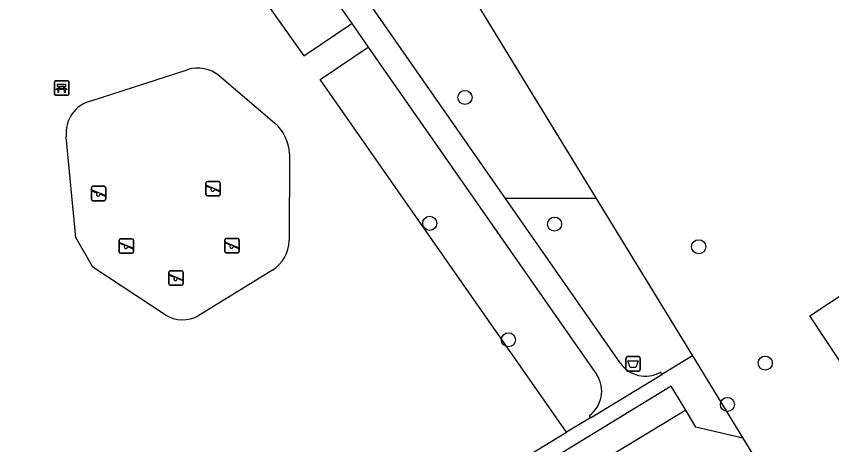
# Model space of a CAD drawing. Extents: x 157767 to 159171, y 387842 to 389425.
# Drawn here: x 158248.5 to 158305, y 388521.8 to 388551.5 of the extents above; entities that cross this region are included whole.
import ezdxf

# ---------------------------------------------------------------- set-up
doc = ezdxf.new("R2010")
doc.units = 0
for name, color, linetype in [('IMGEO_Afvalbak', 7, 'Continuous'), ('IMGEO_Bank', 7, 'Continuous'), ('IMGEO_Boom', 7, 'Continuous'), ('IMGEO_Groenvoorziening', 7, 'Continuous'), ('IMGEO_Pand', 7, 'Continuous'), ('IMGEO_Rijbaan_lokaal_open', 7, 'Continuous'), ('IMGEO_Speelvoorziening', 7, 'Continuous'), ('IMGEO_Voetpad_gesloten', 7, 'Continuous'), ('IMGEO_Voetpad_open', 7, 'Continuous')]:
    doc.layers.add(name, color=color, linetype=linetype)

msp = doc.modelspace()

# ---------------------------------------------------------------- linework, layer by layer
at = {"layer": 'IMGEO_Afvalbak'}
for p, q in [((158290.834, 388527.937), (158291.624, 388527.937)), ((158291.624, 388527.937), (158290.834, 388527.937)), ((158290.734, 388527.037), (158290.734, 388527.837)), ((158290.734, 388527.837), (158290.734, 388527.037)), ((158291.724, 388527.837), (158291.724, 388527.037)), ((158291.724, 388527.037), (158291.724, 388527.837)), ((158291.624, 388526.937), (158290.834, 388526.937)), ((158290.834, 388526.937), (158291.624, 388526.937))]:
    msp.add_line(p, q, dxfattribs=at)
msp.add_lwpolyline([(158290.877, 388527.651), (158291.581, 388527.651), (158291.432, 388527.181), (158291.026, 388527.181), (158290.877, 388527.651)], dxfattribs=at)
for centre, start, end in [((158290.834, 388527.837), 90, 180), ((158290.834, 388527.837), 90, 180), ((158291.624, 388527.837), 0, 90), ((158291.624, 388527.837), 360, 90), ((158290.834, 388527.037), 180, 270), ((158290.834, 388527.037), 180, 270), ((158291.624, 388527.037), 270, 0), ((158291.624, 388527.037), 270, 0)]:
    msp.add_arc(centre, 0.1, start, end, dxfattribs=at)
at = {"layer": 'IMGEO_Bank'}
for p, q in [((158251.142, 388546.113), (158251.142, 388546.954)), ((158251.142, 388546.954), (158251.142, 388546.113)), ((158251.217, 388547.038), (158252.058, 388547.038)), ((158252.058, 388547.038), (158251.217, 388547.038)), ((158251.451, 388546.544), (158251.451, 388546.65)), ((158251.495, 388546.65), (158251.495, 388546.544)), ((158251.783, 388546.656), (158251.501, 388546.656)), ((158251.501, 388546.538), (158251.783, 388546.538)), ((158251.789, 388546.544), (158251.789, 388546.65)), ((158251.833, 388546.65), (158251.833, 388546.544)), ((158252.142, 388546.963), (158252.142, 388546.122)), ((158252.142, 388546.122), (158252.142, 388546.963)), ((158252.067, 388546.038), (158251.226, 388546.038)), ((158251.226, 388546.038), (158252.067, 388546.038)), ((158251.839, 388546.436), (158251.446, 388546.436))]:
    msp.add_line(p, q, dxfattribs=at)
for points in [[(158251.389, 388546.436), (158251.247, 388546.436), (158251.359, 388546.538), (158251.445, 388546.538)], [(158251.445, 388546.656), (158251.359, 388546.656), (158251.359, 388546.817), (158251.922, 388546.817), (158251.922, 388546.656), (158251.839, 388546.656)], [(158251.839, 388546.538), (158251.922, 388546.538), (158252.034, 388546.436), (158251.895, 388546.436)], [(158251.439, 388546.429), (158251.439, 388546.222), (158251.396, 388546.222), (158251.396, 388546.429)], [(158251.889, 388546.429), (158251.889, 388546.222), (158251.845, 388546.222), (158251.845, 388546.429)]]:
    msp.add_lwpolyline(points, dxfattribs=at)
for centre, radius, start, end in [((158251.22, 388546.96), 0.0779, 92.4484, 184.2845), ((158251.22, 388546.96), 0.0779, 92.4484, 184.2845), ((158251.444, 388546.649), 0.00671, 2.8957, 87.1043), ((158251.444, 388546.545), 0.00671, 272.8957, 357.1043), ((158251.501, 388546.649), 0.00671, 92.8957, 177.1043), ((158251.501, 388546.545), 0.00671, 182.8957, 267.1043), ((158251.783, 388546.649), 0.00671, 2.8957, 87.1043), ((158251.783, 388546.545), 0.00671, 272.8957, 357.1043), ((158251.84, 388546.649), 0.00671, 92.8957, 177.1043), ((158251.84, 388546.545), 0.00671, 182.8957, 267.1043), ((158252.064, 388546.96), 0.0779, 2.4484, 94.2845), ((158252.064, 388546.96), 0.0779, 2.4484, 94.2845), ((158251.22, 388546.116), 0.0779, 182.4484, 274.2845), ((158251.22, 388546.116), 0.0779, 182.4484, 274.2845), ((158251.389, 388546.429), 0.00671, 2.8957, 87.1043), ((158251.446, 388546.429), 0.00671, 92.8957, 177.1043), ((158251.838, 388546.429), 0.00671, 2.8957, 87.1043), ((158251.895, 388546.429), 0.00671, 92.8957, 177.1043), ((158252.064, 388546.116), 0.0779, 272.4484, 4.2845), ((158252.064, 388546.116), 0.0779, 272.4484, 4.2845)]:
    msp.add_arc(centre, radius, start, end, dxfattribs=at)
at = {"layer": 'IMGEO_Boom'}
for centre in [(158279.586, 388545.888), (158277.145, 388537.167), (158285.794, 388537.113), (158295.775, 388535.547), (158282.597, 388529.102), (158300.383, 388527.487), (158297.77, 388524.623)]:
    msp.add_circle(centre, 0.489, dxfattribs=at)
at = {"layer": 'IMGEO_Groenvoorziening'}
for points in [[(158258.461, 388562.778), (158268.417, 388548.78), (158271.74, 388551.003)], [(158274.179, 388562.614), (158288.681, 388538.89)], [(158286.622, 388522.695), (158269.559, 388547.138), (158272.879, 388549.37)], [(158253.685, 388545.658), (158260.349, 388547.812)], [(158262.58, 388547.383), (158266.394, 388544.129)], [(158252.638, 388536.197), (158251.966, 388543.171)], [(158267.436, 388541.988), (158267.416, 388535.97)], [(158288.681, 388538.89), (158282.402, 388538.89)], [(158288.681, 388538.89), (158295.338, 388528)], [(158258.824, 388530.835), (158253.809, 388534.127), (158252.638, 388536.197)], [(158266.256, 388533.918), (158261.145, 388530.793)]]:
    msp.add_lwpolyline(points, dxfattribs=at)
for centre, radius, start, end in [((158261.068, 388545.537), 2.386, 50.6895, 107.5413), ((158254.262, 388543.422), 2.309, 104.4583, 186.2377), ((158264.423, 388541.845), 3.017, 2.7078, 49.1955), ((158264.819, 388536.084), 2.599, 303.5572, 357.4836), ((158260.019, 388532.723), 2.235, 237.674, 300.2527)]:
    msp.add_arc(centre, radius, start, end, dxfattribs=at)
at = {"layer": 'IMGEO_Pand'}
msp.add_lwpolyline([(158325.219, 388535.198), (158308.059, 388523.84), (158303.48, 388530.76), (158309.879, 388534.995), (158306.932, 388539.448), (158316.531, 388545.801)], dxfattribs=at)
at = {"layer": 'IMGEO_Rijbaan_lokaal_open'}
for points in [[(158294.879, 388524.214), (158279.476, 388514.892)], [(158298.839, 388522.28), (158295.579, 388523.048), (158294.879, 388524.214)], [(158298.839, 388522.28), (158303.692, 388514.354)]]:
    msp.add_lwpolyline(points, dxfattribs=at)
at = {"layer": 'IMGEO_Speelvoorziening'}
for p, q in [((158253.808, 388539.736), (158254.598, 388539.736)), ((158254.598, 388539.736), (158253.808, 388539.736)), ((158261.645, 388539.165), (158261.645, 388539.965)), ((158261.645, 388539.965), (158261.645, 388539.165)), ((158262.028, 388539.593), (158261.689, 388539.73)), ((158261.714, 388539.79), (158262.59, 388539.437)), ((158261.745, 388540.065), (158262.535, 388540.065)), ((158262.535, 388540.065), (158261.745, 388540.065)), ((158262.635, 388539.965), (158262.635, 388539.165)), ((158262.635, 388539.165), (158262.635, 388539.965)), ((158253.708, 388538.836), (158253.708, 388539.636)), ((158253.708, 388539.636), (158253.708, 388538.836)), ((158254.091, 388539.264), (158253.752, 388539.401)), ((158253.777, 388539.461), (158254.653, 388539.108)), ((158254.629, 388539.048), (158254.289, 388539.185)), ((158254.698, 388539.636), (158254.698, 388538.836)), ((158254.698, 388538.836), (158254.698, 388539.636)), ((158262.566, 388539.377), (158262.226, 388539.514)), ((158254.598, 388538.736), (158253.808, 388538.736)), ((158253.808, 388538.736), (158254.598, 388538.736)), ((158262.535, 388539.065), (158261.745, 388539.065)), ((158261.745, 388539.065), (158262.535, 388539.065)), ((158255.633, 388535.196), (158255.633, 388535.996)), ((158255.633, 388535.996), (158255.633, 388535.196)), ((158256.016, 388535.624), (158255.677, 388535.761)), ((158255.702, 388535.821), (158256.578, 388535.468)), ((158255.733, 388536.096), (158256.523, 388536.096)), ((158256.523, 388536.096), (158255.733, 388536.096)), ((158256.623, 388535.996), (158256.623, 388535.196)), ((158256.623, 388535.196), (158256.623, 388535.996)), ((158262.953, 388535.218), (158262.953, 388536.018)), ((158262.953, 388536.018), (158262.953, 388535.218)), ((158263.336, 388535.646), (158262.997, 388535.783)), ((158263.022, 388535.843), (158263.898, 388535.49)), ((158263.053, 388536.118), (158263.843, 388536.118)), ((158263.843, 388536.118), (158263.053, 388536.118)), ((158263.943, 388536.018), (158263.943, 388535.218)), ((158263.943, 388535.218), (158263.943, 388536.018)), ((158256.554, 388535.408), (158256.214, 388535.545)), ((158263.874, 388535.43), (158263.534, 388535.567)), ((158256.523, 388535.096), (158255.733, 388535.096)), ((158255.733, 388535.096), (158256.523, 388535.096)), ((158263.843, 388535.118), (158263.053, 388535.118)), ((158263.053, 388535.118), (158263.843, 388535.118)), ((158259.07, 388532.987), (158259.07, 388533.787)), ((158259.07, 388533.787), (158259.07, 388532.987)), ((158259.453, 388533.415), (158259.114, 388533.552)), ((158259.139, 388533.612), (158260.015, 388533.259)), ((158259.17, 388533.887), (158259.96, 388533.887)), ((158259.96, 388533.887), (158259.17, 388533.887)), ((158260.06, 388533.787), (158260.06, 388532.987)), ((158260.06, 388532.987), (158260.06, 388533.787)), ((158259.991, 388533.199), (158259.651, 388533.336)), ((158259.96, 388532.887), (158259.17, 388532.887)), ((158259.17, 388532.887), (158259.96, 388532.887))]:
    msp.add_line(p, q, dxfattribs=at)
for centre, radius, start, end in [((158253.808, 388539.636), 0.1, 90, 180), ((158253.808, 388539.636), 0.1, 90, 180), ((158254.598, 388539.636), 0.1, 0, 90), ((158254.598, 388539.636), 0.1, 360, 90), ((158261.745, 388539.965), 0.1, 90, 180), ((158261.745, 388539.965), 0.1, 90, 180), ((158261.702, 388539.76), 0.0327, 68.078, 248.078), ((158262.535, 388539.965), 0.1, 0, 90), ((158262.535, 388539.965), 0.1, 360, 90), ((158253.765, 388539.431), 0.0327, 68.078, 248.078), ((158254.17, 388539.174), 0.12, 130.9928, 5.1632), ((158261.745, 388539.165), 0.1, 180, 270), ((158261.745, 388539.165), 0.1, 180, 270), ((158262.107, 388539.503), 0.12, 130.9928, 5.1632), ((158262.535, 388539.165), 0.1, 270, 0), ((158262.535, 388539.165), 0.1, 270, 0), ((158262.578, 388539.407), 0.0327, 248.078, 68.078), ((158253.808, 388538.836), 0.1, 180, 270), ((158253.808, 388538.836), 0.1, 180, 270), ((158254.598, 388538.836), 0.1, 270, 0), ((158254.598, 388538.836), 0.1, 270, 0), ((158254.641, 388539.078), 0.0327, 248.078, 68.078), ((158255.733, 388535.996), 0.1, 90, 180), ((158255.733, 388535.996), 0.1, 90, 180), ((158255.69, 388535.791), 0.0327, 68.078, 248.078), ((158256.523, 388535.996), 0.1, 0, 90), ((158256.523, 388535.996), 0.1, 360, 90), ((158263.053, 388536.018), 0.1, 90, 180), ((158263.053, 388536.018), 0.1, 90, 180), ((158263.01, 388535.813), 0.0327, 68.078, 248.078), ((158263.843, 388536.018), 0.1, 0, 90), ((158263.843, 388536.018), 0.1, 360, 90), ((158255.733, 388535.196), 0.1, 180, 270), ((158255.733, 388535.196), 0.1, 180, 270), ((158256.095, 388535.534), 0.12, 130.9928, 5.1632), ((158256.523, 388535.196), 0.1, 270, 0), ((158256.523, 388535.196), 0.1, 270, 0), ((158256.566, 388535.438), 0.0327, 248.078, 68.078), ((158263.053, 388535.218), 0.1, 180, 270), ((158263.053, 388535.218), 0.1, 180, 270), ((158263.415, 388535.556), 0.12, 130.9928, 5.1632), ((158263.843, 388535.218), 0.1, 270, 0), ((158263.843, 388535.218), 0.1, 270, 0), ((158263.886, 388535.46), 0.0327, 248.078, 68.078), ((158259.17, 388533.787), 0.1, 90, 180), ((158259.17, 388533.787), 0.1, 90, 180), ((158259.127, 388533.582), 0.0327, 68.078, 248.078), ((158259.96, 388533.787), 0.1, 0, 90), ((158259.96, 388533.787), 0.1, 360, 90), ((158259.17, 388532.987), 0.1, 180, 270), ((158259.17, 388532.987), 0.1, 180, 270), ((158259.532, 388533.325), 0.12, 130.9928, 5.1632), ((158259.96, 388532.987), 0.1, 270, 0), ((158259.96, 388532.987), 0.1, 270, 0), ((158260.003, 388533.229), 0.0327, 248.078, 68.078)]:
    msp.add_arc(centre, radius, start, end, dxfattribs=at)
at = {"layer": 'IMGEO_Voetpad_gesloten'}
for points in [[(158264.618, 388561.205), (158271.74, 388551.003)], [(158282.402, 388538.89), (158271.284, 388554.833), (158271.974, 388557.162)], [(158271.74, 388551.003), (158272.879, 388549.37)], [(158272.879, 388549.37), (158288.72, 388526.678)], [(158290.34, 388527.508), (158282.402, 388538.89)], [(158293.214, 388526.707), (158293.123, 388526.852)], [(158288.274, 388523.7), (158293.214, 388526.707)], [(158288.184, 388523.841), (158288.274, 388523.7)]]:
    msp.add_lwpolyline(points, dxfattribs=at)
for centre, radius, start, end in [((158292.089, 388528.695), 2.114, 214.1781, 299.295), ((158286.972, 388525.539), 2.086, 305.5198, 33.0825)]:
    msp.add_arc(centre, radius, start, end, dxfattribs=at)
at = {"layer": 'IMGEO_Voetpad_open'}
for points in [[(158295.338, 388528), (158293.214, 388526.707)], [(158295.338, 388528), (158298.839, 388522.28)], [(158294.879, 388524.214), (158293.867, 388525.88), (158278.48, 388516.488), (158279.476, 388514.892)], [(158288.274, 388523.7), (158286.622, 388522.695)], [(158217.11, 388480.381), (158249.34, 388500), (158286.622, 388522.695)]]:
    msp.add_lwpolyline(points, dxfattribs=at)

doc.saveas('drawing.dxf')
